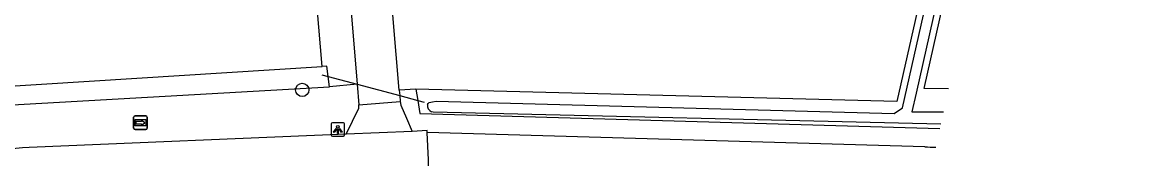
# Model space of a CAD drawing. Extents: x 163427 to 164190, y 380331 to 381641.
# Drawn here: x 164108.6 to 164190.2, y 381018.7 to 381029.2 of the extents above; entities that cross this region are included whole.
import ezdxf

# ---------------------------------------------------------------- set-up
doc = ezdxf.new("R2010")
doc.units = 0
for name, color, linetype in [('IMGEO_Boom', 7, 'Continuous'), ('IMGEO_Duiker', 7, 'Continuous'), ('IMGEO_Fietspad_open', 7, 'Continuous'), ('IMGEO_Groenvoorziening', 7, 'Continuous'), ('IMGEO_Lichtpunt', 7, 'Continuous'), ('IMGEO_Rijbaan_lokaal_gesloten', 7, 'Continuous'), ('IMGEO_Voetpad_open', 7, 'Continuous'), ('IMGEO_Waterloop', 7, 'Continuous'), ('IMGEO_Wegwijzer', 7, 'Continuous')]:
    doc.layers.add(name, color=color, linetype=linetype)

msp = doc.modelspace()

# ---------------------------------------------------------------- linework, layer by layer
at = {"layer": 'IMGEO_Boom'}
msp.add_circle((164129.2, 381024.234), 0.489, dxfattribs=at)
at = {"layer": 'IMGEO_Duiker'}
msp.add_lwpolyline([(164130.626, 381025.349), (164131.108, 381025.22), (164133.225, 381024.655), (164136.351, 381023.821), (164137.677, 381023.467), (164138.16, 381023.338)], dxfattribs=at)
at = {"layer": 'IMGEO_Fietspad_open'}
for points in [[(164132.414, 381020.981), (164133.36, 381022.885), (164133.351, 381023.134)], [(164133.351, 381023.134), (164136.386, 381023.395)], [(164136.386, 381023.395), (164136.424, 381023.122), (164136.843, 381022.17), (164137.275, 381021.187)], [(164137.275, 381021.187), (164132.414, 381020.981)], [(164138.376, 381021.103), (164138.37, 381021.245), (164137.275, 381021.187)], [(164132.414, 381020.981), (164109.15, 381019.998)]]:
    msp.add_lwpolyline(points, dxfattribs=at)
msp.add_arc((164110.451, 380990.512), 29.515, 92.52596, 100.12531, dxfattribs=at)
at = {"layer": 'IMGEO_Groenvoorziening'}
for points in [[(164176.653, 381024.321), (164174.861, 381024.342), (164190.17, 381092.51), (164112.295, 381167.433)], [(164130.664, 381025.955), (164127.903, 381058.65)], [(164174.663, 381031.408), (164172.856, 381023.38), (164137.544, 381024.301)], [(164133.225, 381024.655), (164131.208, 381024.463)], [(164137.544, 381024.301), (164136.319, 381024.209)], [(164137.544, 381024.301), (164137.677, 381023.467), (164137.83, 381022.506), (164176.003, 381021.39)]]:
    msp.add_lwpolyline(points, dxfattribs=at)
at = {"layer": 'IMGEO_Lichtpunt'}
for p, q in [((164131.314, 381021.732), (164131.314, 381020.925)), ((164131.314, 381021.732), (164131.314, 381020.925)), ((164132.216, 381021.827), (164131.408, 381021.827)), ((164132.216, 381021.827), (164131.408, 381021.827)), ((164132.31, 381020.925), (164132.31, 381021.732)), ((164132.31, 381020.925), (164132.31, 381021.732)), ((164131.408, 381020.831), (164132.216, 381020.831)), ((164131.408, 381020.831), (164132.216, 381020.831))]:
    msp.add_line(p, q, dxfattribs=at)
for points in [[(164131.688, 381021.396), (164131.727, 381021.368), (164131.539, 381021.106), (164131.501, 381021.133), (164131.688, 381021.396)], [(164131.79, 381021.348), (164131.837, 381021.348), (164131.837, 381021.026), (164131.79, 381021.026), (164131.79, 381021.348)], [(164131.9, 381021.368), (164131.938, 381021.395), (164132.125, 381021.133), (164132.086, 381021.105), (164131.9, 381021.368)]]:
    msp.add_lwpolyline(points, dxfattribs=at)
msp.add_circle((164131.813, 381021.53), 0.0994, dxfattribs=at)
for centre, start, end in [((164131.408, 381021.732), 90, 180), ((164131.408, 381021.732), 90, 180), ((164132.216, 381021.732), 0, 90), ((164132.216, 381021.732), 0, 90), ((164131.408, 381020.925), 180, 270), ((164131.408, 381020.925), 180, 270), ((164132.216, 381020.925), 270, 0), ((164132.216, 381020.925), 270, 360)]:
    msp.add_arc(centre, 0.0946, start, end, dxfattribs=at)
at = {"layer": 'IMGEO_Rijbaan_lokaal_gesloten'}
for points in [[(164174.91, 381020.061), (164138.376, 381021.103)], [(164138.479, 381018.661), (164138.461, 381019.094), (164138.376, 381021.103)]]:
    msp.add_lwpolyline(points, dxfattribs=at)
msp.add_arc((164182.056, 381155.141), 135.269, 266.97162, 267.30678, dxfattribs=at)
at = {"layer": 'IMGEO_Voetpad_open'}
for points in [[(164130.402, 381058.864), (164133.225, 381024.655)], [(164136.319, 381024.209), (164135.637, 381032.385)], [(164133.225, 381024.655), (164133.351, 381023.134)], [(164136.319, 381024.209), (164136.351, 381023.821), (164136.386, 381023.395)]]:
    msp.add_lwpolyline(points, dxfattribs=at)
at = {"layer": 'IMGEO_Waterloop'}
for points in [[(164138.395, 381023.165), (164138.446, 381023.249), (164138.525, 381023.304), (164138.628, 381023.343), (164138.749, 381023.37), (164139.021, 381023.404), (164172.643, 381022.5), (164173.269, 381022.93), (164175.152, 381031.298), (164188.795, 381091.894), (164140.313, 381138.753), (164135.67, 381143.24), (164135.339, 381143.56), (164111.657, 381166.392), (164112.255, 381166.833), (164135.844, 381144.082), (164136.175, 381143.762), (164140.828, 381139.286), (164189.619, 381092.344), (164174.272, 381024.006)], [(164054.357, 381021.851), (164056.102, 381022.069), (164055.954, 381023.839), (164077.832, 381022.685), (164081.887, 381022.792), (164085.928, 381023.151), (164130.664, 381025.955)], [(164131.208, 381024.463), (164131.108, 381025.22), (164131.009, 381025.977), (164130.664, 381025.955)], [(164054.628, 381020.862), (164057.296, 381021.095), (164057.316, 381022.101), (164077.549, 381021.635), (164082.482, 381021.699), (164131.208, 381024.463)], [(164174.272, 381024.006), (164173.96, 381022.619), (164176.28, 381022.636)], [(164176.076, 381021.715), (164138.801, 381022.597), (164138.695, 381022.624)]]:
    msp.add_lwpolyline(points, dxfattribs=at)
msp.add_arc((164138.89, 381023.086), 0.502, 170.93635, 247.0829, dxfattribs=at)
at = {"layer": 'IMGEO_Wegwijzer'}
for p, q in [((164116.821, 381021.423), (164116.821, 381022.223)), ((164116.821, 381022.223), (164116.821, 381021.423)), ((164116.921, 381022.323), (164117.711, 381022.323)), ((164117.711, 381022.323), (164116.921, 381022.323)), ((164117.811, 381022.223), (164117.811, 381021.423)), ((164117.811, 381021.423), (164117.811, 381022.223)), ((164117.711, 381021.323), (164116.921, 381021.323)), ((164116.921, 381021.323), (164117.711, 381021.323))]:
    msp.add_line(p, q, dxfattribs=at)
for points in [[(164116.922, 381022.055), (164117.71, 381022.055), (164117.71, 381021.591), (164116.922, 381021.591), (164116.922, 381022.055)], [(164116.987, 381021.907), (164116.987, 381021.823), (164116.987, 381021.739), (164117.398, 381021.739), (164117.398, 381021.656), (164117.645, 381021.823), (164117.398, 381021.99), (164117.398, 381021.907), (164116.987, 381021.907)]]:
    msp.add_lwpolyline(points, dxfattribs=at)
for centre, start, end in [((164116.921, 381022.223), 90, 180), ((164116.921, 381022.223), 90, 180), ((164117.711, 381022.223), 0, 90), ((164117.711, 381022.223), 360, 90), ((164116.921, 381021.423), 180, 270), ((164116.921, 381021.423), 180, 270), ((164117.711, 381021.423), 270, 0), ((164117.711, 381021.423), 270, 0)]:
    msp.add_arc(centre, 0.1, start, end, dxfattribs=at)

doc.saveas('drawing.dxf')
